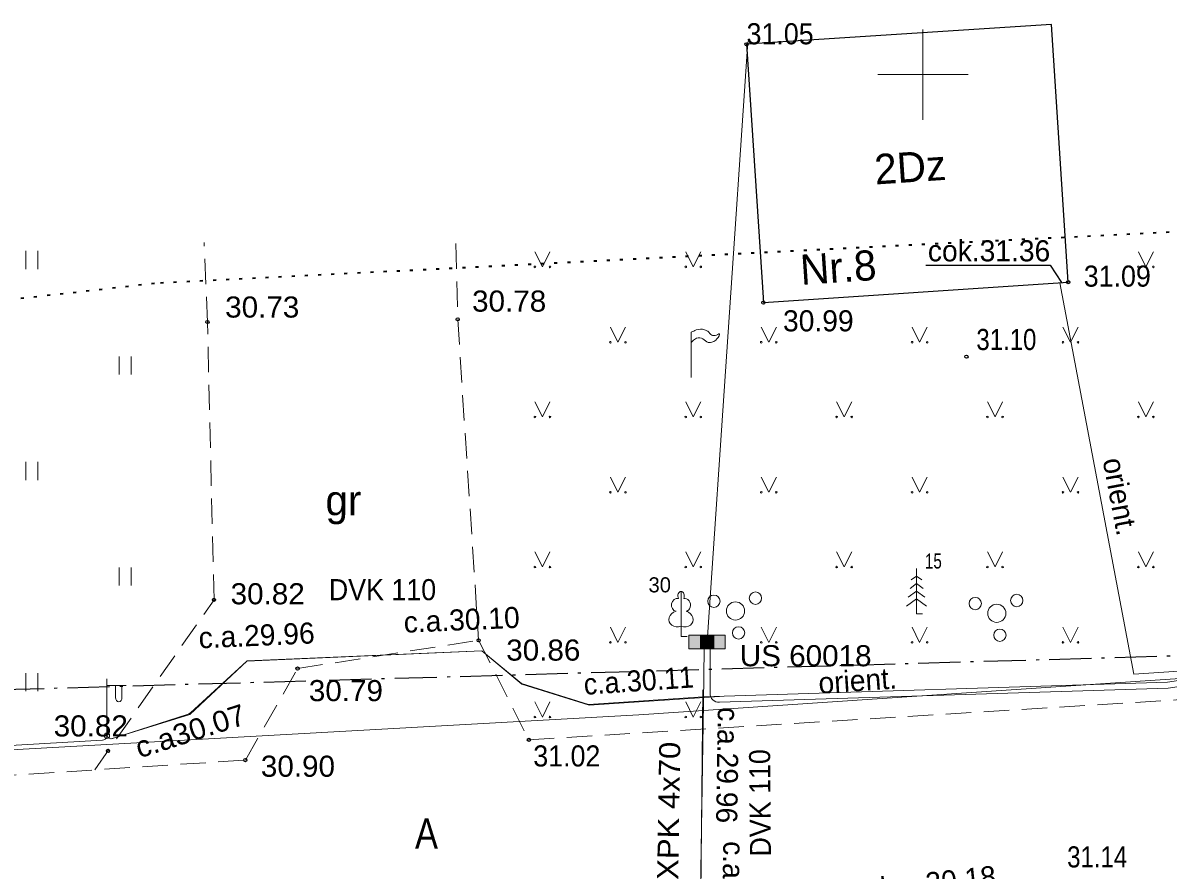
# Model space of a CAD drawing. Extents: x 380758 to 381729, y 283236 to 283533.
# Drawn here: x 380920.14 to 380958.13, y 283323.61 to 283351.71 of the extents above; entities that cross this region are included whole.
import ezdxf
from ezdxf.enums import TextEntityAlignment as Align

# ---------------------------------------------------------------- set-up
doc = ezdxf.new("R2010")
doc.units = 0
doc.header["$LTSCALE"] = 0.28
for name, pattern in [('DOT_DASHED', [7.7, 5, -1.2, 0.3, -1.2]), ('DOTTED', [1.5, 0.3, -1.2]), ('MEDIUM_DASHED', [4.5, 3, -1.5])]:
    doc.linetypes.add(name, pattern=pattern)
for name, color, linetype, lineweight in [('1', 7, 'Continuous', 13), ('14', 7, 'Continuous', 13), ('17', 7, 'Continuous', 13), ('18', 7, 'Continuous', 13), ('23', 7, 'Continuous', 13), ('25', 7, 'DOTTED', 35), ('29', 7, 'DOT_DASHED', 25), ('30', 7, 'Continuous', 13), ('37', 7, 'MEDIUM_DASHED', 13), ('4', 7, 'Continuous', 13), ('40', 7, 'Continuous', 25), ('42', 7, 'Continuous', 13), ('44', 7, 'Continuous', 13), ('45', 7, 'Continuous', 13), ('58', 7, 'Continuous', 25), ('7', 7, 'Continuous', 13)]:
    doc.layers.add(name, color=color, linetype=linetype, lineweight=lineweight)
doc.layers.add('5', color=7, linetype='Continuous')

msp = doc.modelspace()

# ---------------------------------------------------------------- hatches: boundary and pattern name
at = {"layer": '18'}
for points in [[(380942.239, 283331.402), (380943.439, 283331.402), (380943.439, 283330.952), (380942.239, 283330.952)], [(380943.062, 283330.957), (380942.616, 283330.957), (380942.616, 283331.397), (380943.062, 283331.397)]]:
    msp.add_hatch(color=256, dxfattribs=at).paths.add_polyline_path(points)

# ---------------------------------------------------------------- linework, layer by layer
at = {"layer": '1'}
for p, q in [((380949.788, 283333.614), (380949.788, 283332.114)), ((380949.788, 283333.114), (380949.572, 283332.956)), ((380949.788, 283333.364), (380949.612, 283333.236)), ((380949.788, 283333.364), (380949.962, 283333.236)), ((380949.788, 283333.114), (380950.004, 283332.956)), ((380941.976, 283332.854), (380941.976, 283331.701)), ((380949.788, 283332.864), (380949.51, 283332.66)), ((380949.788, 283332.864), (380950.066, 283332.66)), ((380942.066, 283332.622), (380942.065, 283332.623)), ((380949.788, 283332.614), (380949.456, 283332.37)), ((380949.788, 283332.614), (380950.122, 283332.37)), ((380949.788, 283332.114), (380949.988, 283332.114)), ((380941.976, 283331.701), (380941.976, 283331.354)), ((380941.976, 283331.354), (380942.176, 283331.354))]:
    msp.add_line(p, q, dxfattribs=at)
for centre, radius in [((380943.0678, 283332.5302), 0.2041), ((380944.4434, 283332.6312), 0.2066), ((380953.1114, 283332.5542), 0.2066), ((380943.7819, 283332.2063), 0.3006), ((380951.7358, 283332.4532), 0.2041), ((380952.4499, 283332.1293), 0.3006), ((380943.8852, 283331.4788), 0.2045), ((380952.5532, 283331.4018), 0.2045)]:
    msp.add_circle(centre, radius, dxfattribs=at)
for centre, major_axis, ratio, start_param, end_param in [((380941.9764, 283332.7041), (0, -0.1499), 0.707107, 3.1453698, 5.2874846), ((380941.9756, 283332.7041), (0, -0.1499), 0.707107, 0.9957007, 3.1378155), ((380941.8477, 283332.4092), (-0.0387, -0.2124), 0.861323, 3.1415927, 6.2831853), ((380942.1043, 283332.4092), (0.0387, -0.2124), 0.861323, 6.2831853, 9.424778), ((380941.8864, 283331.9469), (0.3068, 0.0951), 0.814445, 1.5707963, 4.7520146), ((380942.0656, 283331.9469), (-0.3068, 0.0951), 0.814445, 1.5311707, 4.712389)]:
    msp.add_ellipse(centre, major_axis=major_axis, ratio=ratio, start_param=start_param, end_param=end_param, dxfattribs=at)
at = {"layer": '14'}
for p, q in [((380942.317, 283341.116), (380942.317, 283341.453)), ((380942.317, 283339.953), (380942.317, 283341.116))]:
    msp.add_line(p, q, dxfattribs=at)
msp.add_spline([(380942.317, 283341.453), (380942.479, 283341.527), (380942.755, 283341.536), (380942.861, 283341.483), (380942.998, 283341.356), (380943.103, 283341.344), (380943.253, 283341.401), (380943.167, 283341.229), (380943.03, 283341.134), (380942.878, 283341.113), (380942.702, 283341.229), (380942.49, 283341.255), (380942.422, 283341.214), (380942.317, 283341.116)], degree=3, dxfattribs=at)
at = {"layer": '17'}
for points in [[(380961.564, 283321.934), (380960.986, 283330.377), (380956.995, 283330.111), (380954.541, 283343.094)], [(380804.593, 283338.414), (380816.933, 283327.653), (380818.427, 283327.661), (380844.555, 283327.03), (380886.1, 283325.687), (380904.276, 283326.741), (380940.58, 283328.76), (380961.003, 283330.131)]]:
    msp.add_lwpolyline(points, dxfattribs=at)
at = {"layer": '18'}
for points in [[(380942.239, 283331.402), (380943.439, 283331.402), (380943.439, 283330.952), (380942.239, 283330.952)], [(380943.062, 283330.957), (380942.616, 283330.957), (380942.616, 283331.397), (380943.062, 283331.397)]]:
    msp.add_lwpolyline(points, close=True, dxfattribs=at)
at = {"layer": '23'}
for p, q in [((380920.239, 283343.548), (380920.239, 283344.148)), ((380920.639, 283343.548), (380920.639, 283344.148)), ((380923.339, 283340.048), (380923.339, 283340.648)), ((380923.739, 283340.048), (380923.739, 283340.648)), ((380920.239, 283336.548), (380920.239, 283337.148)), ((380920.639, 283336.548), (380920.639, 283337.148)), ((380923.339, 283333.048), (380923.339, 283333.648)), ((380923.739, 283333.048), (380923.739, 283333.648)), ((380920.239, 283329.548), (380920.239, 283330.148)), ((380920.639, 283329.548), (380920.639, 283330.148))]:
    msp.add_line(p, q, dxfattribs=at)
for points in [[(380937.129, 283344.121), (380937.379, 283343.621), (380937.629, 283344.121)], [(380942.133, 283344.121), (380942.383, 283343.621), (380942.633, 283344.121)], [(380957.145, 283344.121), (380957.395, 283343.621), (380957.645, 283344.121)], [(380939.633, 283341.621), (380939.883, 283341.121), (380940.133, 283341.621)], [(380944.637, 283341.621), (380944.887, 283341.121), (380945.137, 283341.621)], [(380949.641, 283341.621), (380949.891, 283341.121), (380950.141, 283341.621)], [(380954.645, 283341.621), (380954.895, 283341.121), (380955.145, 283341.621)], [(380937.129, 283339.143), (380937.379, 283338.643), (380937.629, 283339.143)], [(380942.133, 283339.143), (380942.383, 283338.643), (380942.633, 283339.143)], [(380947.137, 283339.143), (380947.387, 283338.643), (380947.637, 283339.143)], [(380952.141, 283339.143), (380952.391, 283338.643), (380952.641, 283339.143)], [(380957.145, 283339.143), (380957.395, 283338.643), (380957.645, 283339.143)], [(380939.633, 283336.643), (380939.883, 283336.143), (380940.133, 283336.643)], [(380944.637, 283336.643), (380944.887, 283336.143), (380945.137, 283336.643)], [(380949.641, 283336.643), (380949.891, 283336.143), (380950.141, 283336.643)], [(380954.645, 283336.643), (380954.895, 283336.143), (380955.145, 283336.643)], [(380937.129, 283334.165), (380937.379, 283333.665), (380937.629, 283334.165)], [(380942.133, 283334.165), (380942.383, 283333.665), (380942.633, 283334.165)], [(380947.137, 283334.165), (380947.387, 283333.665), (380947.637, 283334.165)], [(380952.141, 283334.165), (380952.391, 283333.665), (380952.641, 283334.165)], [(380957.145, 283334.165), (380957.395, 283333.665), (380957.645, 283334.165)], [(380939.633, 283331.665), (380939.883, 283331.165), (380940.133, 283331.665)], [(380944.637, 283331.665), (380944.887, 283331.165), (380945.137, 283331.665)], [(380949.641, 283331.665), (380949.891, 283331.165), (380950.141, 283331.665)], [(380954.645, 283331.665), (380954.895, 283331.165), (380955.145, 283331.665)], [(380937.129, 283329.187), (380937.379, 283328.687), (380937.629, 283329.187)], [(380942.133, 283329.187), (380942.383, 283328.687), (380942.633, 283329.187)]]:
    msp.add_lwpolyline(points, dxfattribs=at)
for centre, radius in [((380937.1287, 283343.6204), 0.028), ((380937.6287, 283343.6204), 0.0263), ((380942.1327, 283343.6204), 0.028), ((380942.6327, 283343.6204), 0.0263), ((380957.1447, 283343.6204), 0.028), ((380957.6447, 283343.6204), 0.0263), ((380939.6327, 283341.1204), 0.028), ((380940.1327, 283341.1204), 0.0263), ((380944.6367, 283341.1204), 0.028), ((380945.1367, 283341.1204), 0.0263), ((380949.6407, 283341.1204), 0.028), ((380950.1407, 283341.1204), 0.0263), ((380954.6447, 283341.1204), 0.028), ((380955.1447, 283341.1204), 0.0263), ((380937.1287, 283338.6424), 0.028), ((380937.6287, 283338.6424), 0.0263), ((380942.1327, 283338.6424), 0.028), ((380942.6327, 283338.6424), 0.0263), ((380947.1367, 283338.6424), 0.028), ((380947.6367, 283338.6424), 0.0263), ((380952.1407, 283338.6424), 0.028), ((380952.6407, 283338.6424), 0.0263), ((380957.1447, 283338.6424), 0.028), ((380957.6447, 283338.6424), 0.0263), ((380939.6327, 283336.1424), 0.028), ((380940.1327, 283336.1424), 0.0263), ((380944.6367, 283336.1424), 0.028), ((380945.1367, 283336.1424), 0.0263), ((380949.6407, 283336.1424), 0.028), ((380950.1407, 283336.1424), 0.0263), ((380954.6447, 283336.1424), 0.028), ((380955.1447, 283336.1424), 0.0263), ((380937.1287, 283333.6644), 0.028), ((380937.6287, 283333.6644), 0.0263), ((380942.1327, 283333.6644), 0.028), ((380942.6327, 283333.6644), 0.0263), ((380947.1367, 283333.6644), 0.028), ((380947.6367, 283333.6644), 0.0263), ((380952.1407, 283333.6644), 0.028), ((380952.6407, 283333.6644), 0.0263), ((380957.1447, 283333.6644), 0.028), ((380957.6447, 283333.6644), 0.0263), ((380939.6327, 283331.1644), 0.028), ((380940.1327, 283331.1644), 0.0263), ((380944.6367, 283331.1644), 0.028), ((380945.1367, 283331.1644), 0.0263), ((380949.6407, 283331.1644), 0.028), ((380950.1407, 283331.1644), 0.0263), ((380954.6447, 283331.1644), 0.028), ((380955.1447, 283331.1644), 0.0263), ((380937.1287, 283328.6864), 0.028), ((380937.6287, 283328.6864), 0.0263), ((380942.1327, 283328.6864), 0.028), ((380942.6327, 283328.6864), 0.0263)]:
    msp.add_circle(centre, radius, dxfattribs=at)
at = {"layer": '25'}
msp.add_lwpolyline([(381026.117, 283349.86), (380986.913, 283346.195), (380951.371, 283344.43), (380924.511, 283343.073), (380900.74, 283340.36), (380898.299, 283339.817), (380883.648, 283341.174), (380816.227, 283340.496), (380794.658, 283339.817), (380797.642, 283326.649), (380792.352, 283320.811), (380793.844, 283316.603), (380786.796, 283296.295), (380803.346, 283294.938), (380856.387, 283296.567), (380876.057, 283297.653), (380895.999, 283299.961), (380927.606, 283299.553), (380945.042, 283301.724), (380965.254, 283306.611), (380999.033, 283308.647)], dxfattribs=at)
at = {"layer": '29'}
msp.add_line((380871.687, 283328.222), (380966.69, 283330.961), dxfattribs=at)
at = {"layer": '30'}
for points in [[(380950, 283351.5), (380950, 283350), (380950, 283348.5)], [(380948.5, 283350), (380950, 283350), (380951.5, 283350)]]:
    msp.add_lwpolyline(points, dxfattribs=at)
at = {"layer": '37'}
for points in [[(380922.526, 283326.935), (380926.484, 283332.575), (380926.266, 283341.792), (380926.153, 283344.433)], [(380934.508, 283344.391), (380934.567, 283341.879), (380935.262, 283331.232)], [(380834.961, 283326.567), (380851.502, 283325.975), (380864.891, 283325.592), (380886.523, 283325.131), (380905.252, 283325.817), (380927.524, 283327.258), (380929.257, 283330.296), (380935.262, 283331.232), (380936.928, 283327.931), (380958.412, 283329.259), (380975.495, 283330.864), (380976.443, 283332.543)]]:
    msp.add_lwpolyline(points, dxfattribs=at)
at = {"layer": '40'}
msp.add_lwpolyline([(380944.149, 283351.004), (380944.707, 283342.438), (380954.82, 283343.113), (380954.263, 283351.663)], close=True, dxfattribs=at)
at = {"layer": '42', "lineweight": 25}
msp.add_lwpolyline([(380950.1, 283343.683), (380954.218, 283343.683), (380954.592, 283343.098)], dxfattribs=at)
at = {"layer": '44'}
for p, q in [((380922.931, 283328.068), (380922.931, 283329.951)), ((380922.931, 283329.735), (380923.566, 283329.73)), ((380923.221, 283329.733), (380923.221, 283329.339)), ((380923.431, 283329.731), (380923.431, 283329.339))]:
    msp.add_line(p, q, dxfattribs=at)
msp.add_circle((380922.931, 283328.068), 0.09, dxfattribs=at)
msp.add_ellipse((380923.326, 283329.3385), major_axis=(0, -0.1509), ratio=0.695971, start_param=4.712389, end_param=7.8539816, dxfattribs=at)
at = {"layer": '45'}
for p, q in [((380923.119, 283327.973), (380925.596, 283328.768)), ((380922.924, 283328.036), (380922.931, 283328.068))]:
    msp.add_line(p, q, dxfattribs=at)
for points in [[(380925.706, 283328.832), (380927.573, 283330.541), (380935.365, 283330.882), (380936.679, 283329.797), (380938.911, 283329.101), (380942.71, 283329.36), (380958.114, 283329.844), (380967.104, 283331.227), (380973.106, 283331.861)], [(380943.255, 283329.374), (380938.93, 283329.083), (380936.695, 283329.775), (380935.367, 283330.88), (380927.581, 283330.548), (380925.686, 283328.776), (380923.072, 283327.965)], [(380891.272, 283326.316), (380896.21, 283327.004), (380905.378, 283326.916), (380922.786, 283327.917)]]:
    msp.add_lwpolyline(points, dxfattribs=at)
for centre, radius, start, end in [((380925.5038, 283329.0536), 0.3, 287.7912, 312.47113), ((380922.7774, 283328.0667), 0.15, 273.29088, 348.02413), ((380923.0731, 283328.116), 0.15, 198.68272, 287.7912)]:
    msp.add_arc(centre, radius, start, end, dxfattribs=at)
at = {"layer": '58'}
for centre in [(380944.149, 283351.0041), (380954.82, 283343.1131), (380944.707, 283342.4381), (380926.266, 283341.7921), (380934.567, 283341.8791), (380951.442, 283340.6421), (380926.484, 283332.5751), (380935.262, 283331.2321), (380929.257, 283330.2961), (380936.928, 283327.9311), (380922.968, 283327.5651), (380927.524, 283327.2581)]:
    msp.add_circle(centre, 0.0534, dxfattribs=at)
at = {"layer": '7'}
for p, q in [((380942.939, 283330.952), (380942.939, 283329.477)), ((380942.627, 283322.081), (380942.701, 283329.589))]:
    msp.add_line(p, q, dxfattribs=at)
for points in [[(380942.839, 283331.177), (380944.195, 283351.091), (380944.195, 283351.091)], [(380943.248, 283329.177), (380958.132, 283329.644), (380967.13, 283331.029), (380974.116, 283331.766)], [(380942.607, 283322.225), (380942.716, 283329.16), (380942.739, 283330.952)]]:
    msp.add_lwpolyline(points, dxfattribs=at)
msp.add_arc((380943.239, 283329.4766), 0.3, 180, 271.79826, dxfattribs=at)

# ---------------------------------------------------------------- texts
at = {"layer": '1', "width": 0.75}
msp.add_text('15', height=0.5, dxfattribs=at).set_placement((380950.068, 283333.614))
at = {"layer": '1'}
msp.add_text('30', height=0.5, dxfattribs=at).set_placement((380940.897, 283332.823))
at = {"layer": '17'}
for rotation, p in [(280.704, (380956.1986, 283335.9385)), (3.841, (380947.8546, 283329.5482))]:
    msp.add_text('orient.', height=0.7, rotation=rotation, dxfattribs=at).set_placement(p, align=Align.CENTER)
at = {"layer": '37'}
msp.add_text('gr', height=1, dxfattribs=at).set_placement((380930.776, 283335.378), align=Align.CENTER)
at = {"layer": '37', "width": 0.85}
msp.add_text('A', height=1, dxfattribs=at).set_placement((380933.5325, 283324.326), align=Align.CENTER)
at = {"layer": '4'}
msp.add_text('2Dz', height=1, rotation=3.819, dxfattribs=at).set_placement((380948.424, 283346.353))
at = {"layer": '42'}
msp.add_text('cok.31.36', height=0.7, dxfattribs=at).set_placement((380950.164, 283343.804))
at = {"layer": '45', "width": 0.95}
msp.add_text('DVK 110', height=0.7, dxfattribs=at).set_placement((380930.293, 283332.563))
at = {"layer": '45'}
for s, p in [('c.a.30.10', (380932.791, 283331.482)), ('c.a.29.96', (380925.989, 283330.964))]:
    msp.add_text(s, height=0.7, rotation=2.506, dxfattribs=at).set_placement(p)
for s, rotation, width, p in [('c.a.30.11', 3.899, 0.95, (380938.772, 283329.423)), ('c.a30.07', 17.791, 1.05, (380924.01, 283327.314))]:
    msp.add_text(s, height=0.7, rotation=rotation, dxfattribs=dict(at, width=width)).set_placement(p)
at = {"layer": '5'}
msp.add_text('Nr.8', height=1, rotation=3.819, dxfattribs=at).set_placement((380945.963, 283343.023))
at = {"layer": '58'}
for s, width, p in [('31.05', 0.95, (380944.149, 283351.004)), ('31.09', 0.95, (380955.334, 283342.965)), ('30.73', 1.05, (380926.854, 283341.939)), ('30.78', 1.05, (380935.044, 283342.136)), ('31.10', 0.85, (380951.772, 283340.862)), ('30.82', 1.05, (380927.035, 283332.427)), ('30.86', 1.05, (380936.177, 283330.559)), ('30.79', 1.05, (380929.629, 283329.214)), ('30.82', 1.05, (380921.166, 283328.043)), ('31.02', 0.95, (380937.075, 283327.047)), ('30.90', 1.05, (380928.038, 283326.706)), ('31.14', 0.85, (380954.784, 283323.698))]:
    msp.add_text(s, height=0.7, dxfattribs=dict(at, width=width)).set_placement(p)
msp.add_text('30.99', height=0.7, dxfattribs=at).set_placement((380945.358, 283341.482))
at = {"layer": '7', "width": 1.05}
msp.add_text('US 60018', height=0.7, dxfattribs=at).set_placement((380943.924, 283330.372))
at = {"layer": '7'}
for s, rotation, p in [('c.a.29.96', 269.103, (380943.198, 283329.022)), ('c.a.30.14', 269.103, (380943.381, 283324.573)), ('k.a.30.18', 5.889, (380948.626, 283322.67))]:
    msp.add_text(s, height=0.7, rotation=rotation, dxfattribs=at).set_placement(p)
at = {"layer": '7', "width": 1.1}
msp.add_text('AXPK 4x70', height=0.7, rotation=89.1, dxfattribs=at).set_placement((380941.9118, 283325.229), align=Align.CENTER)
at = {"layer": '7', "width": 0.95}
msp.add_text('DVK 110', height=0.7, rotation=90.494, dxfattribs=at).set_placement((380944.961, 283324.064))

doc.saveas('drawing.dxf')
